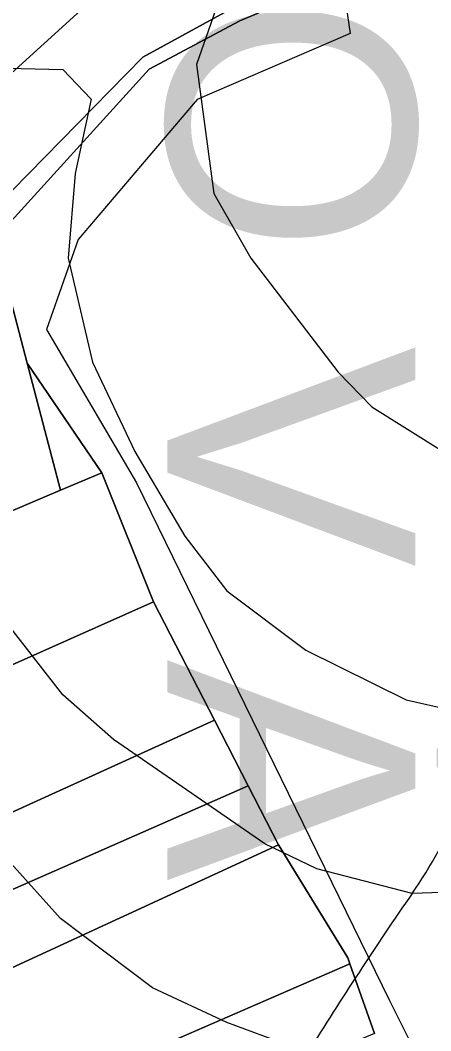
# Model space of a CAD drawing. Extents: x -510989 to -501240, y -1184665 to -1176089.
# Drawn here: x -509403.1 to -509320.3, y -1179085.6 to -1178882.1 of the extents above; entities that cross this region are included whole.
import ezdxf

# ---------------------------------------------------------------- set-up
doc = ezdxf.new("R2010")
doc.units = 0
for name, color, linetype in [('NAVRH_rozvodnice', 7, 'Continuous'), ('orna_puda', 7, 'Continuous'), ('ostatni_plocha_x_neplodna_puda', 7, 'Continuous'), ('ostatni_plocha_x_ostatni_komunikace', 7, 'Continuous'), ('popis', 7, 'Continuous'), ('STAV_systematicke_odvodneni', 7, 'Continuous'), ('trvaly_travni_porost', 7, 'Continuous'), ('vrstevnice_01', 7, 'Continuous'), ('vrstevnice_02', 7, 'Continuous'), ('zahrada', 7, 'Continuous')]:
    doc.layers.add(name, color=color, linetype=linetype)

msp = doc.modelspace()

# ---------------------------------------------------------------- linework, layer by layer
at = {"layer": 'NAVRH_rozvodnice'}
for centre, radius, start, end in [((-509405.4, -1179001.68), 98.91, 325.2924, 348.4414), ((-508694.87, -1179493.82), 765.41, 145.29239, 148.15784)]:
    msp.add_arc(centre, radius, start, end, dxfattribs=at)
at = {"layer": 'orna_puda'}
msp.add_lwpolyline([(-509331.64, -1179086.16), (-509336.63, -1179072.15), (-509337.05, -1179070.97), (-509351.01, -1179048.21), (-509357.14, -1179036.31), (-509363.95, -1179023.08), (-509376.23, -1178999.23), (-509386.66, -1178973.27), (-509401.71, -1178951.2), (-509408.27, -1178926.19), (-509377.09, -1178891.95), (-509358.82, -1178882.2), (-509324.76, -1178867.81), (-509205.31, -1178789.52)], dxfattribs=at)
msp.add_lwpolyline([(-509368.45, -1178816.73), (-509365.97, -1178823.56), (-509360.02, -1178839.89), (-509362.97, -1178850.87), (-509368.99, -1178860.14), (-509434.22, -1178919.36), (-509450.87, -1178900.54), (-509453.79, -1178897.24), (-509454.87, -1178896.03)], close=True, dxfattribs=at)
at = {"layer": 'ostatni_plocha_x_neplodna_puda'}
msp.add_lwpolyline([(-509357.59, -1178878.19), (-509378.4, -1178889.53), (-509408.07, -1178919.73), (-509410.12, -1178922.08), (-509410.81, -1178922.87), (-509434.15, -1178930.02), (-509447.23, -1178942.5), (-509464.4, -1178958.88), (-509470.38, -1178964.58), (-509477.09, -1178970.99), (-509494.46, -1178980.59), (-509500, -1178985.1), (-509501.8, -1178986.57), (-509504.29, -1178981.31), (-509497.89, -1178979.83), (-509490.84, -1178975.44), (-509488.54, -1178972.72), (-509485.92, -1178969.63), (-509468.64, -1178949.21), (-509463.92, -1178943.64), (-509452.42, -1178936.43), (-509450.08, -1178934.96), (-509434.22, -1178919.36), (-509368.99, -1178860.14)], dxfattribs=at)
at = {"layer": 'ostatni_plocha_x_ostatni_komunikace'}
msp.add_lwpolyline([(-509126.72, -1178727.98), (-509125.79, -1178740.08), (-509138.56, -1178747.71), (-509136.23, -1178750.79), (-509205.31, -1178789.52), (-509324.76, -1178867.81), (-509358.82, -1178882.2), (-509377.09, -1178891.95), (-509408.27, -1178926.19), (-509410.12, -1178922.08), (-509408.07, -1178919.73), (-509378.4, -1178889.53), (-509357.59, -1178878.19), (-509341.07, -1178870.59), (-509328.77, -1178865.74), (-509257.53, -1178819.36), (-509174.65, -1178763.65)], close=True, dxfattribs=at)
at = {"layer": 'STAV_systematicke_odvodneni'}
for p, q in [((-509341.91, -1178849.12), (-509336.59, -1178884.77)), ((-509336.59, -1178884.77), (-509367.45, -1178898.08)), ((-509367.45, -1178898.08), (-509391.39, -1178926.29)), ((-509391.39, -1178926.29), (-509397.77, -1178944.38)), ((-509397.77, -1178944.38), (-509379.68, -1178975.25)), ((-509379.68, -1178975.25), (-509328.61, -1179079.56)), ((-509328.61, -1179079.56), (-509307.33, -1179122.14))]:
    msp.add_line(p, q, dxfattribs=at)
at = {"layer": 'trvaly_travni_porost'}
for points in [[(-509408.27, -1178926.19), (-509401.71, -1178951.2), (-509395, -1178976.78), (-509409.56, -1178982.92), (-509433.83, -1178995.63), (-509445.59, -1179001.8), (-509450.97, -1179004.62), (-509446.49, -1178999.73), (-509437.87, -1178990.3), (-509426.83, -1178962.83), (-509417.25, -1178936.06)], [(-509386.66, -1178973.27), (-509395, -1178976.78), (-509401.71, -1178951.2)]]:
    msp.add_lwpolyline(points, close=True, dxfattribs=at)
at = {"layer": 'vrstevnice_01'}
for points in [[(-509294.31, -1179057), (-509324.09, -1179058), (-509343.31, -1179053), (-509353.81, -1179048), (-509384.31, -1179027), (-509394.5, -1179018), (-509410.91, -1178997), (-509416.5, -1178986), (-509418.19, -1178970), (-509416, -1178918), (-509419.19, -1178915), (-509446.31, -1178916), (-509460.31, -1178913), (-509474.5, -1178906), (-509487.81, -1178895), (-509541.09, -1178835), (-509557.5, -1178813), (-509573, -1178798), (-509609.5, -1178779), (-509630.5, -1178774)], [(-509516.91, -1178777), (-509509.41, -1178793), (-509502.31, -1178806), (-509493.59, -1178818), (-509475.69, -1178838), (-509463.69, -1178846), (-509445.19, -1178855), (-509433.5, -1178858), (-509413.41, -1178861), (-509393.91, -1178861), (-509374.59, -1178858), (-509368.5, -1178858), (-509358.81, -1178866), (-509367.59, -1178891), (-509364.09, -1178917), (-509356.59, -1178930), (-509339, -1178953), (-509332.19, -1178960), (-509317.81, -1178969)]]:
    msp.add_lwpolyline(points, dxfattribs=at)
at = {"layer": 'vrstevnice_02'}
for points in [[(-509560.09, -1178773), (-509545.69, -1178783), (-509540.5, -1178788), (-509531.81, -1178800), (-509516.91, -1178826), (-509504.81, -1178843), (-509486.5, -1178863), (-509472.59, -1178877), (-509451.91, -1178888), (-509436.59, -1178891), (-509394.5, -1178892), (-509388.81, -1178898), (-509392, -1178913), (-509393.41, -1178930), (-509388.5, -1178951), (-509380, -1178969), (-509369.91, -1178986), (-509361.41, -1178997), (-509345.5, -1179009), (-509325.31, -1179019), (-509316.31, -1179021)], [(-509345.09, -1179090), (-509361.41, -1179084), (-509376.41, -1179077), (-509395, -1179063), (-509412.09, -1179044), (-509424.59, -1179026), (-509437, -1179003), (-509441.91, -1178987), (-509443.59, -1178973), (-509442.41, -1178948), (-509477.81, -1178940), (-509486.31, -1178934), (-509494.91, -1178926), (-509522.09, -1178884), (-509532.81, -1178872), (-509562.41, -1178849), (-509579.41, -1178831)]]:
    msp.add_lwpolyline(points, dxfattribs=at)
at = {"layer": 'zahrada'}
for points in [[(-509395, -1178976.78), (-509386.66, -1178973.27), (-509376.23, -1178999.23), (-509422.12, -1179019.69), (-509430.58, -1179023.46), (-509445.58, -1179032), (-509448.68, -1179033.76), (-509449.47, -1179034.21), (-509462.36, -1179010.59), (-509452.49, -1179005.42), (-509450.97, -1179004.62), (-509445.59, -1179001.8), (-509433.83, -1178995.63), (-509409.56, -1178982.92)], [(-509376.23, -1178999.23), (-509363.95, -1179023.08), (-509410.25, -1179044.09), (-509420.65, -1179048.8), (-509426.84, -1179052.27), (-509433.01, -1179055.72), (-509441.74, -1179039.37), (-509426.44, -1179031.41), (-509430.58, -1179023.46), (-509422.12, -1179019.69)], [(-509363.95, -1179023.08), (-509357.14, -1179036.31), (-509404.02, -1179056.9), (-509412.02, -1179060.41), (-509420.13, -1179065.13), (-509426.84, -1179052.27), (-509420.65, -1179048.8), (-509410.25, -1179044.09)], [(-509357.14, -1179036.31), (-509351.01, -1179048.21), (-509397.78, -1179069.71), (-509413.88, -1179077.11), (-509420.13, -1179065.13), (-509412.02, -1179060.41), (-509404.02, -1179056.9)], [(-509351.01, -1179048.21), (-509337.05, -1179070.97), (-509336.63, -1179072.15), (-509386.14, -1179093.63), (-509394.01, -1179097.04), (-509405.76, -1179102.14), (-509417.09, -1179078.59), (-509413.88, -1179077.11), (-509397.78, -1179069.71)], [(-509336.63, -1179072.15), (-509331.64, -1179086.16), (-509379.95, -1179106.34), (-509388.18, -1179109.78), (-509394.01, -1179097.04), (-509386.14, -1179093.63)]]:
    msp.add_lwpolyline(points, close=True, dxfattribs=at)

# ---------------------------------------------------------------- texts
at = {"layer": 'popis'}
msp.add_text('N E V Š O V Á', height=50, rotation=270, dxfattribs=at).set_placement((-509373.44, -1178620.73))

doc.saveas('drawing.dxf')
